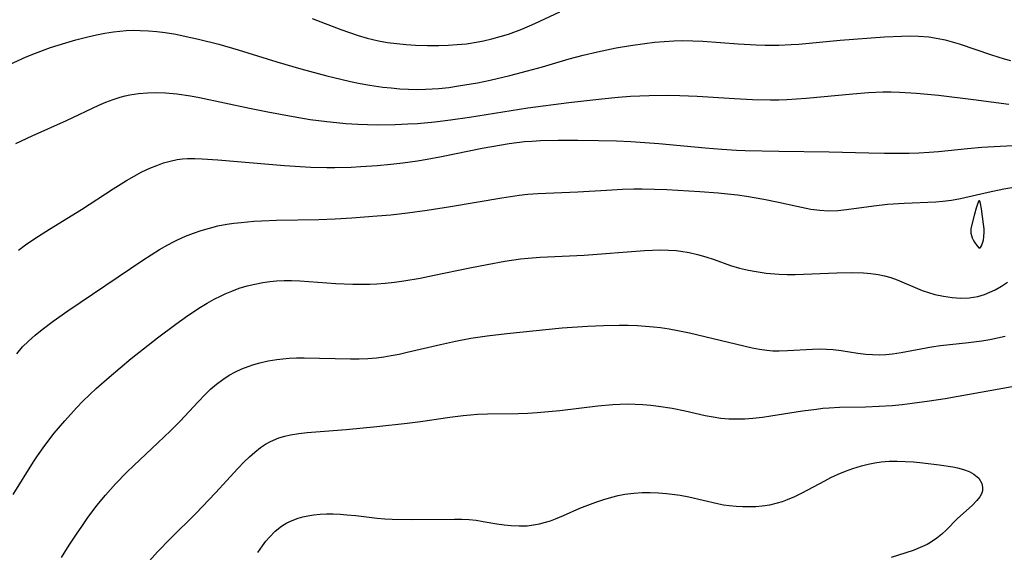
# Model space of a CAD drawing. Header units: inches. Extents: x 1073367 to 1082519, y 1569854 to 1574957.
# Tile 461 of 565: x 1079137 to 1079333, y 1573532 to 1573638. Entities that reach past the tile are written whole.
import ezdxf

# ---------------------------------------------------------------- set-up
doc = ezdxf.new("R2010")
doc.units = ezdxf.units.IN
doc.header["$MEASUREMENT"] = 0
doc.layers.add('CGG_CurvaNivelLidar_v1', color=7, linetype='Continuous', lineweight=30, true_color=0x008008)

msp = doc.modelspace()

# ---------------------------------------------------------------- linework, layer by layer
at = {"layer": 'CGG_CurvaNivelLidar_v1'}
for points in [[(1079195.5691, 1573638.3853, 75.5), (1079201.2486, 1573636.2212, 75.5), (1079202.99, 1573635.5952, 75.5), (1079204.7419, 1573635.0125, 75.5), (1079206.5069, 1573634.4878, 75.5), (1079208.7452, 1573633.9423, 75.5), (1079210.5743, 1573633.6125, 75.5), (1079212.4192, 1573633.3665, 75.5), (1079214.2755, 1573633.1885, 75.5), (1079216.1394, 1573633.0687, 75.5), (1079218.5062, 1573632.9948, 75.5), (1079220.8162, 1573633.0055, 75.5), (1079222.6434, 1573633.0689, 75.5), (1079224.466, 1573633.1841, 75.5), (1079226.281, 1573633.3593, 75.5), (1079228.6297, 1573633.7012, 75.5), (1079229.6966, 1573633.9089, 75.5), (1079231.3726, 1573634.3011, 75.5), (1079233.0331, 1573634.7618, 75.5), (1079234.678, 1573635.2834, 75.5), (1079237.3272, 1573636.2594, 75.5), (1079239.9315, 1573637.3748, 75.5), (1079244.9014, 1573639.6791, 75.5)], [(1079135.2665, 1573629.229, 75), (1079138.6196, 1573630.731, 75), (1079140.4821, 1573631.4819, 75), (1079143.478, 1573632.5671, 75), (1079146.511, 1573633.5387, 75), (1079148.509, 1573634.1123, 75), (1079150.913, 1573634.732, 75), (1079152.6, 1573635.1169, 75), (1079154.2921, 1573635.4529, 75), (1079155.9892, 1573635.7272, 75), (1079157.261, 1573635.8819, 75), (1079158.5361, 1573635.9843, 75), (1079159.9254, 1573636.0286, 75), (1079161.3174, 1573636.0112, 75), (1079162.9697, 1573635.9235, 75), (1079164.6222, 1573635.7742, 75), (1079166.2732, 1573635.5704, 75), (1079168.4314, 1573635.2261, 75), (1079169.9103, 1573634.9406, 75), (1079172.9203, 1573634.2733, 75), (1079176.9513, 1573633.247, 75), (1079180.8351, 1573632.1224, 75), (1079188.5075, 1573629.7499, 75), (1079193.3075, 1573628.3395, 75), (1079198.519, 1573626.9408, 75), (1079201.2885, 1573626.2701, 75), (1079203.1986, 1573625.8446, 75), (1079205.1137, 1573625.4531, 75), (1079207.0341, 1573625.1031, 75), (1079209.6095, 1573624.7209, 75), (1079211.3159, 1573624.529, 75), (1079213.0252, 1573624.3832, 75), (1079214.7359, 1573624.2854, 75), (1079216.4468, 1573624.2411, 75), (1079218.1567, 1573624.2599, 75), (1079220.7831, 1573624.4304, 75), (1079222.754, 1573624.6512, 75), (1079224.7217, 1573624.9288, 75), (1079228.4643, 1573625.571, 75), (1079231.0425, 1573626.1004, 75), (1079234.9653, 1573627.0174, 75), (1079238.4531, 1573627.9189, 75), (1079241.4258, 1573628.7528, 75), (1079246.7315, 1573630.327, 75), (1079249.5651, 1573631.0957, 75), (1079252.3892, 1573631.7639, 75), (1079256.0985, 1573632.5222, 75), (1079258.9324, 1573633.012, 75), (1079261.8193, 1573633.4246, 75), (1079263.7494, 1573633.6493, 75), (1079265.6823, 1573633.8242, 75), (1079267.6177, 1573633.9361, 75), (1079269.407, 1573633.9693, 75), (1079271.3886, 1573633.9313, 75), (1079273.3716, 1573633.8375, 75), (1079280.4283, 1573633.3375, 75), (1079283.9946, 1573633.1319, 75), (1079285.7775, 1573633.0711, 75), (1079288.49, 1573633.0643, 75), (1079290.936, 1573633.1697, 75), (1079292.488, 1573633.2798, 75), (1079300.7451, 1573634.0412, 75), (1079309.5396, 1573634.7044, 75), (1079312.9556, 1573634.8918, 75), (1079314.654, 1573634.9264, 75), (1079316.3443, 1573634.8926, 75), (1079318.3822, 1573634.7243, 75), (1079320.2162, 1573634.4275, 75), (1079321.6134, 1573634.1084, 75), (1079323.001, 1573633.7288, 75), (1079324.3831, 1573633.3077, 75), (1079330.8443, 1573631.1489, 75), (1079333.3516, 1573630.345, 75), (1079334.6117, 1573629.9859, 75)], [(1079136.5605, 1573613.4498, 74.5), (1079139.8224, 1573614.967, 74.5), (1079146.6341, 1573618.0477, 74.5), (1079153.0775, 1573621.0805, 74.5), (1079154.4888, 1573621.6903, 74.5), (1079155.9113, 1573622.2452, 74.5), (1079157.351, 1573622.7231, 74.5), (1079158.3086, 1573622.9832, 74.5), (1079159.2653, 1573623.1915, 74.5), (1079161.0076, 1573623.4522, 74.5), (1079162.7727, 1573623.5907, 74.5), (1079164.5531, 1573623.6268, 74.5), (1079166.3428, 1573623.5723, 74.5), (1079168.6421, 1573623.3762, 74.5), (1079171.3365, 1573622.9804, 74.5), (1079173.1293, 1573622.6487, 74.5), (1079183.0633, 1573620.5285, 74.5), (1079186.7311, 1573619.7768, 74.5), (1079191.8129, 1573618.8263, 74.5), (1079195.1957, 1573618.2682, 74.5), (1079198.5197, 1573617.8138, 74.5), (1079200.3925, 1573617.614, 74.5), (1079202.2685, 1573617.4583, 74.5), (1079204.6544, 1573617.3217, 74.5), (1079208.4999, 1573617.2076, 74.5), (1079212.1102, 1573617.2475, 74.5), (1079214.6252, 1573617.3582, 74.5), (1079216.5504, 1573617.4785, 74.5), (1079220.0265, 1573617.7915, 74.5), (1079223.1278, 1573618.1728, 74.5), (1079226.9118, 1573618.7158, 74.5), (1079238.5214, 1573620.5428, 74.5), (1079246.6899, 1573621.6208, 74.5), (1079253.2843, 1573622.3757, 74.5), (1079256.4798, 1573622.6944, 74.5), (1079258.9362, 1573622.8805, 74.5), (1079262.6672, 1573623.0409, 74.5), (1079266.4026, 1573623.0762, 74.5), (1079268.7545, 1573623.0319, 74.5), (1079272.256, 1573622.8748, 74.5), (1079279.6514, 1573622.4209, 74.5), (1079283.2448, 1573622.2491, 74.5), (1079286.8371, 1573622.1756, 74.5), (1079288.4919, 1573622.1944, 74.5), (1079290.0745, 1573622.2501, 74.5), (1079293.9528, 1573622.5104, 74.5), (1079303.2121, 1573623.3931, 74.5), (1079306.3447, 1573623.6321, 74.5), (1079309.1815, 1573623.7386, 74.5), (1079310.8683, 1573623.736, 74.5), (1079312.5555, 1573623.6906, 74.5), (1079315.9293, 1573623.5001, 74.5), (1079320.3103, 1573623.0976, 74.5), (1079327.2678, 1573622.2463, 74.5), (1079334.3366, 1573621.2837, 74.5)], [(1079137.1037, 1573592.2055, 74), (1079138.4986, 1573593.2478, 74), (1079140.3216, 1573594.5103, 74), (1079143.2493, 1573596.3857, 74), (1079149.6348, 1573600.2904, 74), (1079155.9471, 1573604.429, 74), (1079158.587, 1573606.0908, 74), (1079160.1117, 1573606.9705, 74), (1079161.6575, 1573607.7888, 74), (1079163.2263, 1573608.5319, 74), (1079164.6056, 1573609.1012, 74), (1079165.9412, 1573609.5718, 74), (1079167.2939, 1573609.9576, 74), (1079168.6652, 1573610.2417, 74), (1079169.7144, 1573610.3793, 74), (1079170.7732, 1573610.4558, 74), (1079172.2179, 1573610.4781, 74), (1079173.6749, 1573610.4328, 74), (1079176.8095, 1573610.2275, 74), (1079190.0474, 1573609.0997, 74), (1079195.2866, 1573608.763, 74), (1079198.4885, 1573608.6689, 74), (1079200.099, 1573608.6702, 74), (1079203.3187, 1573608.758, 74), (1079205.2846, 1573608.8568, 74), (1079208.4861, 1573609.0839, 74), (1079211.2132, 1573609.343, 74), (1079213.6156, 1573609.6198, 74), (1079216.5586, 1573610.0194, 74), (1079218.4567, 1573610.3166, 74), (1079221.3406, 1573610.8386, 74), (1079229.4272, 1573612.5207, 74), (1079231.3524, 1573612.8928, 74), (1079234.8098, 1573613.4623, 74), (1079237.876, 1573613.8249, 74), (1079239.3317, 1573613.9431, 74), (1079241.0626, 1573614.0368, 74), (1079244.5327, 1573614.1178, 74), (1079248.498, 1573614.12, 74), (1079252.6218, 1573614.0733, 74), (1079256.1908, 1573613.9825, 74), (1079259.0188, 1573613.8626, 74), (1079260.8907, 1573613.7499, 74), (1079264.6315, 1573613.4627, 74), (1079273.8302, 1573612.6039, 74), (1079277.1384, 1573612.3273, 74), (1079280.0672, 1573612.1484, 74), (1079281.7943, 1573612.0752, 74), (1079288.498, 1573611.9135, 74), (1079298.4984, 1573611.8178, 74), (1079306.4239, 1573611.5718, 74), (1079309.5141, 1573611.5258, 74), (1079314.4268, 1573611.5552, 74), (1079316.3766, 1573611.6153, 74), (1079318.4724, 1573611.7252, 74), (1079320.3319, 1573611.8692, 74), (1079326.1007, 1573612.4545, 74), (1079328.9077, 1573612.7089, 74), (1079332.5688, 1573612.9296, 74), (1079340.5105, 1573613.3021, 74)], [(1079136.7353, 1573571.5413, 73.5), (1079137.9118, 1573572.8889, 73.5), (1079139.0803, 1573574.0757, 73.5), (1079140.4131, 1573575.2732, 73.5), (1079141.8072, 1573576.4072, 73.5), (1079143.9875, 1573578.0358, 73.5), (1079146.9197, 1573580.0867, 73.5), (1079161.8534, 1573590.2017, 73.5), (1079163.4903, 1573591.2678, 73.5), (1079165.1453, 1573592.2943, 73.5), (1079166.8261, 1573593.2643, 73.5), (1079167.9558, 1573593.8636, 73.5), (1079168.7416, 1573594.2507, 73.5), (1079170.3415, 1573594.9622, 73.5), (1079171.9053, 1573595.5749, 73.5), (1079173.4934, 1573596.1215, 73.5), (1079175.1043, 1573596.598, 73.5), (1079176.8144, 1573597.0155, 73.5), (1079178.5451, 1573597.3507, 73.5), (1079179.9863, 1573597.5668, 73.5), (1079181.4368, 1573597.7378, 73.5), (1079183.9644, 1573597.9539, 73.5), (1079185.4599, 1573598.0439, 73.5), (1079188.4604, 1573598.1624, 73.5), (1079196.9217, 1573598.3237, 73.5), (1079200.1393, 1573598.4367, 73.5), (1079203.4922, 1573598.6226, 73.5), (1079208.4872, 1573599.0048, 73.5), (1079211.2665, 1573599.2687, 73.5), (1079214.5341, 1573599.6276, 73.5), (1079218.4717, 1573600.1392, 73.5), (1079223.0992, 1573600.8687, 73.5), (1079233.3676, 1573602.6533, 73.5), (1079236.8095, 1573603.1442, 73.5), (1079238.5413, 1573603.3279, 73.5), (1079240.4994, 1573603.4725, 73.5), (1079248.4816, 1573603.8011, 73.5), (1079254.1814, 1573604.1749, 73.5), (1079257.3852, 1573604.3498, 73.5), (1079259.6376, 1573604.4013, 73.5), (1079261.2808, 1573604.3998, 73.5), (1079266.2152, 1573604.266, 73.5), (1079272.7606, 1573603.9159, 73.5), (1079276.4407, 1573603.6326, 73.5), (1079278.2752, 1573603.4498, 73.5), (1079280.2847, 1573603.2044, 73.5), (1079282.0404, 1573602.9493, 73.5), (1079285.5288, 1573602.3433, 73.5), (1079288.4126, 1573601.7514, 73.5), (1079292.1102, 1573600.9344, 73.5), (1079294.903, 1573600.3982, 73.5), (1079296.7006, 1573600.1487, 73.5), (1079298.4912, 1573600.0379, 73.5), (1079300.2467, 1573600.1039, 73.5), (1079302.0101, 1573600.2896, 73.5), (1079307.4312, 1573601.0552, 73.5), (1079310.1565, 1573601.3565, 73.5), (1079313.4824, 1573601.5787, 73.5), (1079319.7489, 1573601.8414, 73.5), (1079321.1409, 1573601.9509, 73.5), (1079322.9089, 1573602.1931, 73.5), (1079324.6732, 1573602.5254, 73.5), (1079330.1913, 1573603.7555, 73.5), (1079333.339, 1573604.3892, 73.5), (1079334.9221, 1573604.6587, 73.5)], [(1079136.0092, 1573543.4642, 73), (1079140.0891, 1573550.0086, 73), (1079140.8609, 1573551.1746, 73), (1079142.3328, 1573553.2652, 73), (1079144.19, 1573555.6775, 73), (1079146.2803, 1573558.1728, 73), (1079148.6116, 1573560.7388, 73), (1079149.9187, 1573562.0838, 73), (1079151.2687, 1573563.4095, 73), (1079152.529, 1573564.5942, 73), (1079155.1134, 1573566.8977, 73), (1079157.3211, 1573568.7608, 73), (1079159.5298, 1573570.5645, 73), (1079161.977, 1573572.5267, 73), (1079164.791, 1573574.7277, 73), (1079168.4263, 1573577.4581, 73), (1079170.8246, 1573579.174, 73), (1079173.3527, 1573580.8479, 73), (1079174.6841, 1573581.6557, 73), (1079176.0368, 1573582.4162, 73), (1079177.414, 1573583.1189, 73), (1079178.2408, 1573583.5015, 73), (1079179.541, 1573584.04, 73), (1079181.0598, 1573584.583, 73), (1079182.6022, 1573585.051, 73), (1079184.1644, 1573585.4434, 73), (1079185.7439, 1573585.7542, 73), (1079187.1145, 1573585.9495, 73), (1079188.4947, 1573586.0758, 73), (1079189.9799, 1573586.1339, 73), (1079191.4713, 1573586.1239, 73), (1079193.1314, 1573586.0503, 73), (1079200.2795, 1573585.5483, 73), (1079203.6636, 1573585.4136, 73), (1079205.3547, 1573585.3949, 73), (1079207.0439, 1573585.4218, 73), (1079208.4419, 1573585.4869, 73), (1079210.1191, 1573585.6216, 73), (1079211.9719, 1573585.8332, 73), (1079213.8205, 1573586.0947, 73), (1079217.0645, 1573586.6362, 73), (1079219.8911, 1573587.1781, 73), (1079226.9915, 1573588.6797, 73), (1079230.4036, 1573589.3549, 73), (1079233.9388, 1573589.9881, 73), (1079237.0699, 1573590.4527, 73), (1079238.5515, 1573590.6185, 73), (1079240.9939, 1573590.8077, 73), (1079249.7072, 1573591.212, 73), (1079261.77, 1573592.0924, 73), (1079264.9382, 1573592.2287, 73), (1079266.5084, 1573592.217, 73), (1079268.0666, 1573592.1223, 73), (1079268.9689, 1573592.019, 73), (1079270.6586, 1573591.7342, 73), (1079272.33, 1573591.3516, 73), (1079273.98, 1573590.8874, 73), (1079275.6047, 1573590.3532, 73), (1079278.8743, 1573589.1657, 73), (1079280.6548, 1573588.6179, 73), (1079282.4714, 1573588.1789, 73), (1079283.5723, 1573587.9734, 73), (1079285.9672, 1573587.638, 73), (1079288.5584, 1573587.4162, 73), (1079290.1551, 1573587.3601, 73), (1079291.7552, 1573587.3642, 73), (1079300.03, 1573587.6937, 73), (1079303.0582, 1573587.7398, 73), (1079305.3966, 1573587.675, 73), (1079306.8416, 1573587.5637, 73), (1079308.2672, 1573587.3643, 73), (1079309.5439, 1573587.0863, 73), (1079310.8008, 1573586.724, 73), (1079312.0373, 1573586.2905, 73), (1079317.0769, 1573584.1752, 73), (1079318.2832, 1573583.7499, 73), (1079319.5459, 1573583.3854, 73), (1079321.2627, 1573583.0079, 73), (1079322.9924, 1573582.7594, 73), (1079324.7205, 1573582.6526, 73), (1079326.4323, 1573582.7117, 73), (1079328.1083, 1573582.9707, 73), (1079329.4788, 1573583.3647, 73), (1079330.5511, 1573583.7949, 73), (1079331.5968, 1573584.3114, 73), (1079332.8251, 1573585.0271, 73), (1079334.028, 1573585.8184, 73)], [(1079145.6732, 1573530.9229, 72.5), (1079147.2052, 1573533.3762, 72.5), (1079148.6244, 1573535.5634, 72.5), (1079149.6776, 1573537.1233, 72.5), (1079150.758, 1573538.6621, 72.5), (1079152.7044, 1573541.2566, 72.5), (1079154.4298, 1573543.3711, 72.5), (1079156.4116, 1573545.6143, 72.5), (1079158.6426, 1573547.9236, 72.5), (1079160.0294, 1573549.271, 72.5), (1079164.8548, 1573553.7712, 72.5), (1079167.3528, 1573556.1651, 72.5), (1079169.2482, 1573558.0909, 72.5), (1079172.881, 1573561.9786, 72.5), (1079174.2475, 1573563.3879, 72.5), (1079175.3536, 1573564.4464, 72.5), (1079176.4998, 1573565.4448, 72.5), (1079177.7504, 1573566.4053, 72.5), (1079179.0627, 1573567.2637, 72.5), (1079180.2732, 1573567.9227, 72.5), (1079181.5284, 1573568.499, 72.5), (1079182.8197, 1573569.0029, 72.5), (1079183.9582, 1573569.3848, 72.5), (1079185.1153, 1573569.7193, 72.5), (1079186.8084, 1573570.1168, 72.5), (1079188.5295, 1573570.4093, 72.5), (1079189.744, 1573570.5469, 72.5), (1079190.968, 1573570.6365, 72.5), (1079192.4761, 1573570.6932, 72.5), (1079193.9921, 1573570.7076, 72.5), (1079203.1737, 1573570.5436, 72.5), (1079204.9057, 1573570.5491, 72.5), (1079206.6482, 1573570.6121, 72.5), (1079208.3836, 1573570.7473, 72.5), (1079209.8436, 1573570.9258, 72.5), (1079211.2969, 1573571.1581, 72.5), (1079212.9069, 1573571.4701, 72.5), (1079214.5116, 1573571.8225, 72.5), (1079221.1137, 1573573.3828, 72.5), (1079224.1303, 1573574.0427, 72.5), (1079227.1603, 1573574.6333, 72.5), (1079230.4, 1573575.1421, 72.5), (1079234.3207, 1573575.6038, 72.5), (1079245.3246, 1573576.6731, 72.5), (1079250.3776, 1573577.0435, 72.5), (1079253.5675, 1573577.1806, 72.5), (1079256.6971, 1573577.2358, 72.5), (1079258.5047, 1573577.2218, 72.5), (1079260.3601, 1573577.1506, 72.5), (1079263.5703, 1573576.8962, 72.5), (1079264.9251, 1573576.7397, 72.5), (1079266.6574, 1573576.4923, 72.5), (1079268.3782, 1573576.1865, 72.5), (1079270.6872, 1573575.6858, 72.5), (1079283.1651, 1573572.7113, 72.5), (1079284.6233, 1573572.4346, 72.5), (1079286.0851, 1573572.2357, 72.5), (1079287.3104, 1573572.1453, 72.5), (1079288.5389, 1573572.1164, 72.5), (1079290.2294, 1573572.1538, 72.5), (1079295.2003, 1573572.4447, 72.5), (1079296.8437, 1573572.4881, 72.5), (1079297.9851, 1573572.4698, 72.5), (1079299.2967, 1573572.3781, 72.5), (1079300.9312, 1573572.1785, 72.5), (1079304.2055, 1573571.6816, 72.5), (1079305.8503, 1573571.4747, 72.5), (1079307.1823, 1573571.37, 72.5), (1079308.518, 1573571.341, 72.5), (1079309.836, 1573571.399, 72.5), (1079311.1548, 1573571.532, 72.5), (1079312.8428, 1573571.7858, 72.5), (1079318.8966, 1573572.9079, 72.5), (1079320.7285, 1573573.1651, 72.5), (1079326.2727, 1573573.7878, 72.5), (1079328.9538, 1573574.1406, 72.5), (1079330.5143, 1573574.3994, 72.5), (1079332.0614, 1573574.7037, 72.5), (1079333.5901, 1573575.0629, 72.5)], [(1079161.5053, 1573528.3784, 72), (1079164.7809, 1573532.0605, 72), (1079167.3292, 1573534.7172, 72), (1079172.3909, 1573539.6991, 72), (1079173.7275, 1573541.0584, 72), (1079176.3478, 1573543.8225, 72), (1079180.7431, 1573548.6444, 72), (1079182.0336, 1573549.9847, 72), (1079183.0824, 1573550.9931, 72), (1079184.1642, 1573551.9417, 72), (1079185.2862, 1573552.8145, 72), (1079186.2714, 1573553.4785, 72), (1079187.296, 1573554.0624, 72), (1079188.9599, 1573554.7811, 72), (1079190.0933, 1573555.1279, 72), (1079191.2588, 1573555.3935, 72), (1079192.9016, 1573555.6558, 72), (1079194.5807, 1573555.8363, 72), (1079202.3697, 1573556.4257, 72), (1079208.4253, 1573557.0061, 72), (1079214.4617, 1573557.6982, 72), (1079217.1157, 1573558.0458, 72), (1079222.9798, 1573558.8813, 72), (1079225.6345, 1573559.2101, 72), (1079227.0748, 1573559.3539, 72), (1079228.5158, 1573559.4628, 72), (1079230.4686, 1573559.5478, 72), (1079236.5709, 1573559.6378, 72), (1079238.4876, 1573559.6915, 72), (1079240.3491, 1573559.8055, 72), (1079244.9041, 1573560.2311, 72), (1079252.4545, 1573561.1448, 72), (1079255.4327, 1573561.4134, 72), (1079256.9212, 1573561.4965, 72), (1079258.5077, 1573561.5323, 72), (1079259.8778, 1573561.5077, 72), (1079261.4438, 1573561.4191, 72), (1079263.0064, 1573561.2754, 72), (1079264.5647, 1573561.0851, 72), (1079267.2411, 1573560.662, 72), (1079269.8245, 1573560.1338, 72), (1079273.8226, 1573559.2313, 72), (1079275.3966, 1573558.9382, 72), (1079276.9777, 1573558.7144, 72), (1079278.5656, 1573558.5773, 72), (1079280.144, 1573558.5406, 72), (1079281.727, 1573558.589, 72), (1079283.3129, 1573558.7055, 72), (1079285.2795, 1573558.9256, 72), (1079286.8924, 1573559.1511, 72), (1079293.2325, 1573560.1471, 72), (1079295.9762, 1573560.5209, 72), (1079297.2545, 1573560.6629, 72), (1079298.5348, 1573560.7767, 72), (1079300.5737, 1573560.891, 72), (1079305.7856, 1573560.9805, 72), (1079308.4945, 1573561.0664, 72), (1079311.089, 1573561.238, 72), (1079313.0571, 1573561.4321, 72), (1079315.0225, 1573561.6682, 72), (1079318.4993, 1573562.1504, 72), (1079321.5977, 1573562.6481, 72), (1079333.0997, 1573564.6502, 72), (1079334.9944, 1573565.0186, 72)], [(1079184.7249, 1573531.8963, 71.5), (1079185.6549, 1573533.2579, 71.5), (1079186.3305, 1573534.1529, 71.5), (1079187.0417, 1573535.0014, 71.5), (1079188.2022, 1573536.1787, 71.5), (1079189.4764, 1573537.1879, 71.5), (1079190.51, 1573537.8085, 71.5), (1079191.6068, 1573538.3207, 71.5), (1079192.7558, 1573538.7325, 71.5), (1079193.7026, 1573538.9931, 71.5), (1079194.6718, 1573539.2024, 71.5), (1079195.9015, 1573539.4016, 71.5), (1079197.153, 1573539.5361, 71.5), (1079198.4212, 1573539.6045, 71.5), (1079199.7684, 1573539.6051, 71.5), (1079201.1255, 1573539.5478, 71.5), (1079202.4895, 1573539.4498, 71.5), (1079204.2651, 1573539.2799, 71.5), (1079208.5211, 1573538.7793, 71.5), (1079210.023, 1573538.6561, 71.5), (1079211.5312, 1573538.5736, 71.5), (1079215.3728, 1573538.4981, 71.5), (1079223.9251, 1573538.5848, 71.5), (1079225.3807, 1573538.5501, 71.5), (1079226.823, 1573538.4691, 71.5), (1079228.2484, 1573538.3269, 71.5), (1079229.6229, 1573538.1224, 71.5), (1079232.3477, 1573537.6492, 71.5), (1079233.7791, 1573537.4451, 71.5), (1079235.2109, 1573537.2967, 71.5), (1079236.8126, 1573537.213, 71.5), (1079238.4044, 1573537.257, 71.5), (1079239.6303, 1573537.4042, 71.5), (1079240.8479, 1573537.6413, 71.5), (1079242.0567, 1573537.953, 71.5), (1079243.0343, 1573538.2543, 71.5), (1079244.0027, 1573538.5973, 71.5), (1079245.6234, 1573539.2663, 71.5), (1079248.8609, 1573540.72, 71.5), (1079250.4862, 1573541.3815, 71.5), (1079252.051, 1573541.9607, 71.5), (1079253.6373, 1573542.4882, 71.5), (1079255.2431, 1573542.9515, 71.5), (1079256.5311, 1573543.2636, 71.5), (1079257.8299, 1573543.5186, 71.5), (1079259.653, 1573543.7613, 71.5), (1079261.273, 1573543.8661, 71.5), (1079262.9011, 1573543.8837, 71.5), (1079264.533, 1573543.8249, 71.5), (1079266.1644, 1573543.6953, 71.5), (1079267.7914, 1573543.4964, 71.5), (1079268.8531, 1573543.3275, 71.5), (1079270.5846, 1573542.9889, 71.5), (1079276.2661, 1573541.6714, 71.5), (1079277.4507, 1573541.4461, 71.5), (1079278.6379, 1573541.2683, 71.5), (1079279.9875, 1573541.1365, 71.5), (1079281.3391, 1573541.0692, 71.5), (1079282.6294, 1573541.056, 71.5), (1079283.9161, 1573541.0979, 71.5), (1079285.196, 1573541.2055, 71.5), (1079286.7147, 1573541.4353, 71.5), (1079288.2118, 1573541.7827, 71.5), (1079289.2202, 1573542.0916, 71.5), (1079290.2144, 1573542.4552, 71.5), (1079291.707, 1573543.103, 71.5), (1079293.1781, 1573543.832, 71.5), (1079297.6572, 1573546.2291, 71.5), (1079298.8745, 1573546.8404, 71.5), (1079300.2989, 1573547.4998, 71.5), (1079301.7464, 1573548.1045, 71.5), (1079303.2156, 1573548.6473, 71.5), (1079304.984, 1573549.1989, 71.5), (1079306.2811, 1573549.5311, 71.5), (1079307.5901, 1573549.7981, 71.5), (1079308.9103, 1573549.9889, 71.5), (1079310.4703, 1573550.1061, 71.5), (1079312.0409, 1573550.1289, 71.5), (1079313.6796, 1573550.0779, 71.5), (1079315.3185, 1573549.9685, 71.5), (1079317.1512, 1573549.7936, 71.5), (1079320.4086, 1573549.4028, 71.5), (1079323.1764, 1573548.9677, 71.5), (1079324.1035, 1573548.7736, 71.5), (1079325.3001, 1573548.4529, 71.5), (1079326.3874, 1573548.0512, 71.5), (1079327.3328, 1573547.5463, 71.5), (1079328.3071, 1573546.6992, 71.5), (1079328.915, 1573545.6969, 71.5), (1079329.0844, 1573544.9691, 71.5), (1079329.0499, 1573544.2288, 71.5), (1079328.8641, 1573543.6243, 71.5), (1079328.5523, 1573543.0375, 71.5), (1079327.9653, 1573542.2714, 71.5), (1079326.975, 1573541.2586, 71.5), (1079324.0745, 1573538.6831, 71.5), (1079321.849, 1573536.3861, 71.5), (1079320.9519, 1573535.5418, 71.5), (1079319.9837, 1573534.7494, 71.5), (1079318.7312, 1573533.9156, 71.5), (1079318.0189, 1573533.5187, 71.5), (1079316.6506, 1573532.8756, 71.5), (1079315.2525, 1573532.3329, 71.5), (1079310.8781, 1573530.8882, 71.5)]]:
    msp.add_polyline3d(points, dxfattribs=at)
msp.add_polyline3d([(1079328.5, 1573592.5771, 73.5), (1079328.6363, 1573592.6985, 73.5), (1079328.8663, 1573593.0692, 73.5), (1079329.156, 1573593.8128, 73.5), (1079329.2692, 1573594.2663, 73.5), (1079329.3569, 1573594.8146, 73.5), (1079329.4112, 1573595.928, 73.5), (1079329.3886, 1573596.4402, 73.5), (1079329.2892, 1573597.3442, 73.5), (1079328.8727, 1573600.4239, 73.5), (1079328.675, 1573601.5241, 73.5), (1079328.5238, 1573601.9826, 73.5), (1079328.4373, 1573602.0572, 73.5), (1079328.3446, 1573601.9974, 73.5), (1079328.1385, 1573601.587, 73.5), (1079327.801, 1573600.5764, 73.5), (1079327.4516, 1573599.3764, 73.5), (1079326.9113, 1573597.2891, 73.5), (1079326.7626, 1573596.4603, 73.5), (1079326.7306, 1573596.0392, 73.5), (1079326.7675, 1573595.5739, 73.5), (1079326.8694, 1573595.1289, 73.5), (1079327.0265, 1573594.6778, 73.5), (1079327.2247, 1573594.2358, 73.5), (1079327.4502, 1573593.8183, 73.5), (1079327.9272, 1573593.1161, 73.5), (1079328.3342, 1573592.6793, 73.5)], close=True, dxfattribs=at)

doc.saveas('drawing.dxf')
